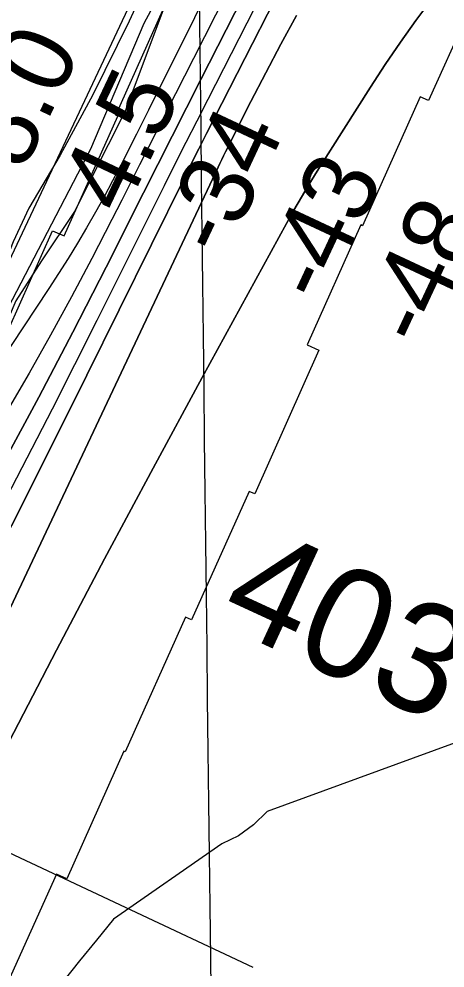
# Model space of a CAD drawing. Extents: x 3683613 to 3738215, y 469626 to 495384.
# Drawn here: x 3703412 to 3703802, y 485960 to 486827 of the extents above; entities that cross this region are included whole.
import ezdxf

# ---------------------------------------------------------------- set-up
doc = ezdxf.new("R2010")
doc.units = 0
for name, color, linetype in [('V-GRID-MAJR', 7, 'Continuous'), ('V-RIVR-EDGE', 7, 'Continuous'), ('V-RIVR-RANG', 7, 'Continuous'), ('V-RRAP-FSHR', 7, 'Continuous'), ('V-RRAP-RVMT', 7, 'Continuous'), ('V-SITE-VEGE', 7, 'Continuous'), ('V-SURV-IDEN', 7, 'Continuous'), ('V-TOPO-DPTH', 7, 'Continuous'), ('V-TOPO-MAJR', 7, 'Continuous'), ('V-TOPO-MINR', 7, 'Continuous'), ('V-TOPO-WATR', 7, 'Continuous')]:
    doc.layers.add(name, color=color, linetype=linetype)

msp = doc.modelspace()

# ---------------------------------------------------------------- linework, layer by layer
at = {"layer": 'V-GRID-MAJR'}
msp.add_spline([(3703712.57, 475224.83), (3703642.09, 481281.84), (3703571.57, 487342.32), (3703501.04, 493402.81), (3703501, 493406.27)], degree=3, dxfattribs=at)
at = {"layer": 'V-RIVR-EDGE'}
msp.add_lwpolyline([(3703546.47, 486841.75), (3703509.6, 486742.79), (3703463.15, 486651.05), (3703433.02, 486606.1), (3703409.52, 486569.54), (3703390.2, 486524.57), (3703372.04, 486465.18), (3703347.85, 486393.2), (3703309.23, 486313.45), (3703276.02, 486235.49), (3703266.95, 486209.1), (3703228.37, 486141.96), (3703183.12, 486053.22), (3703137.34, 485990.9), (3703077.02, 485875.19), (3703058.9, 485829.61), (3703017.27, 485746.86), (3702990.71, 485686.3), (3702894.88, 485534.05), (3702856.85, 485446.5), (3702820.64, 485371.55), (3702784.98, 485274.38)], dxfattribs=at)
at = {"layer": 'V-RIVR-RANG'}
msp.add_line((3703010.49, 486250.29), (3703625.94, 485961.12), dxfattribs=at)
at = {"layer": 'V-RRAP-FSHR'}
msp.add_lwpolyline([(3704536.62, 488644.97), (3704333.73, 488313.59), (3704136.27, 488003.67), (3703813.56, 487473.68), (3703696.96, 487229.68), (3703210.06, 486196.5), (3702961.47, 485706.16), (3702721.71, 485188.19), (3702457.56, 484459.91), (3702243.4, 483934.48), (3702035.95, 483379.02), (3701912.27, 482939.03), (3701849.12, 482549.31), (3701843.16, 482335.41), (3701837.2, 482130.19), (3701792.52, 481878.72), (3701694.59, 481579.92), (3701501.35, 480450.97)], dxfattribs=at)
at = {"layer": 'V-RRAP-RVMT'}
for p, q in [((3703838.74, 486868.62), (3703786.67, 486752.49)), ((3703500.8, 486739.24), (3703553.62, 486857.04)), ((3703779.04, 486755.95), (3703726.23, 486638.16)), ((3703786.67, 486752.49), (3703779.04, 486755.95)), ((3703453.78, 486628.93), (3703502.81, 486738.32)), ((3703502.81, 486738.32), (3703500.8, 486739.24)), ((3703724.7, 486638.85), (3703675.65, 486529.5)), ((3703726.23, 486638.16), (3703724.7, 486638.85)), ((3703390.77, 486516.61), (3703443.21, 486633.62)), ((3703443.21, 486633.62), (3703453.78, 486628.93)), ((3703686.5, 486524.48), (3703627.81, 486393.29)), ((3703675.65, 486529.5), (3703686.5, 486524.48)), ((3703622.66, 486395.62), (3703570.1, 486278.41)), ((3703627.81, 486393.29), (3703622.66, 486395.62)), ((3703564.68, 486280.83), (3703509.46, 486157.73)), ((3703570.1, 486278.41), (3703564.68, 486280.83)), ((3703508.31, 486158.25), (3703456.11, 486041.86)), ((3703509.46, 486157.73), (3703508.31, 486158.25)), ((3703446.61, 486046.13), (3703399.76, 485941.96)), ((3703456.11, 486041.86), (3703446.61, 486046.13))]:
    msp.add_line(p, q, dxfattribs=at)
at = {"layer": 'V-SITE-VEGE'}
msp.add_lwpolyline([(3703552.31, 486910.49), (3703513.26, 486824.93), (3703479.94, 486757.63), (3703450.2, 486702.55), (3703421.59, 486654.21), (3703407.29, 486623.62), (3703391.34, 486583.56), (3703375.95, 486544.37), (3703349.04, 486471.22), (3703321.6, 486396.78), (3703286.76, 486308.32), (3703246.57, 486222.44), (3703217.83, 486167.53), (3703171.48, 486088.8), (3703122.47, 486008.02), (3703089.06, 485944.86)], dxfattribs=at)
at = {"layer": 'V-TOPO-DPTH'}
for points in [[(3703856.85, 487317.46), (3703578.56, 486771.7), (3703565.4, 486745.83), (3703552.27, 486719.96), (3703539.19, 486694.06), (3703526.13, 486668.14), (3703492.12, 486600.46), (3703461.66, 486540.91), (3703430.66, 486481.66), (3703398.84, 486422.84), (3703366.46, 486364.31), (3703346.22, 486328.32), (3703322.29, 486286.23), (3703298.1, 486244.29), (3703273.5, 486202.59), (3703248.64, 486161.04), (3703224.33, 486119.21), (3703201.02, 486076.86), (3703179.2, 486033.72), (3703158.37, 485990.05), (3703105.37, 485873.71)], [(3703105.37, 485873.71), (3703158.37, 485990.05), (3703179.2, 486033.72), (3703201.02, 486076.86), (3703224.33, 486119.21), (3703248.64, 486161.04), (3703273.5, 486202.59), (3703298.1, 486244.29), (3703322.29, 486286.23), (3703346.22, 486328.32), (3703366.46, 486364.31), (3703398.84, 486422.84), (3703430.66, 486481.66), (3703461.66, 486540.91), (3703492.12, 486600.46), (3703526.13, 486668.14), (3703539.19, 486694.06), (3703552.27, 486719.96), (3703565.4, 486745.83), (3703578.56, 486771.7), (3703856.85, 487317.46)], [(3703614.81, 486912.7), (3703530.74, 486743.6), (3703528.01, 486738.13), (3703525.27, 486732.65), (3703522.52, 486727.19), (3703519.76, 486721.73), (3703505.48, 486693.55), (3703497.98, 486679.06), (3703490.29, 486664.68), (3703482.33, 486650.44), (3703474.19, 486636.3), (3703465.81, 486622.31), (3703457.28, 486608.4), (3703448.53, 486594.63), (3703439.64, 486580.96), (3703371.2, 486477.6), (3703329.52, 486411.46), (3703289.89, 486344.16), (3703253.33, 486275.15), (3703218.83, 486204.99), (3703086.56, 485919.98)], [(3702741.83, 484896.8), (3703098.91, 485772.78), (3703103.22, 485783.13), (3703107.61, 485793.43), (3703112.16, 485803.67), (3703116.8, 485813.86), (3703121.6, 485823.98), (3703126.52, 485834.05), (3703131.6, 485844.02), (3703136.8, 485853.95), (3703263.84, 486091.61), (3703317.69, 486193.54), (3703370.88, 486295.81), (3703423.07, 486398.6), (3703474.59, 486501.73), (3703562.91, 486680.68), (3703569.8, 486694.58), (3703576.74, 486708.45), (3703583.72, 486722.31), (3703590.75, 486736.14), (3703674.46, 486900.18)], [(3703674.46, 486900.18), (3703590.75, 486736.14), (3703583.72, 486722.31), (3703576.74, 486708.45), (3703569.8, 486694.58), (3703562.91, 486680.68), (3703474.59, 486501.73), (3703423.07, 486398.6), (3703370.88, 486295.81), (3703317.69, 486193.54), (3703263.84, 486091.61), (3703136.8, 485853.95), (3703131.6, 485844.02), (3703126.52, 485834.05), (3703121.6, 485823.98), (3703116.8, 485813.86), (3703112.16, 485803.67), (3703107.61, 485793.43), (3703103.22, 485783.13), (3703098.91, 485772.78), (3702741.83, 484896.8)], [(3703789.65, 486845.31), (3703775.07, 486825.62), (3703760.83, 486805.68), (3703747.1, 486785.39), (3703733.71, 486764.86), (3703684.96, 486688), (3703677.64, 486676.21), (3703670.48, 486664.33), (3703663.55, 486652.31), (3703656.77, 486640.2), (3703579.84, 486499.52), (3703535.02, 486416.84), (3703490.6, 486333.94), (3703446.79, 486250.72), (3703403.38, 486167.29), (3703214.56, 485801.11), (3702976.21, 485299.34)], [(3702976.21, 485299.34), (3703214.56, 485801.11), (3703403.38, 486167.29), (3703446.79, 486250.72), (3703490.6, 486333.94), (3703535.02, 486416.84), (3703579.84, 486499.52), (3703656.77, 486640.2), (3703663.55, 486652.31), (3703670.48, 486664.33), (3703677.64, 486676.21), (3703684.96, 486688), (3703733.71, 486764.86), (3703747.1, 486785.39), (3703760.83, 486805.68), (3703775.07, 486825.62), (3703789.65, 486845.31)], [(3702909.34, 485230.67), (3702951.11, 485329.32), (3702993.77, 485427.56), (3703037.8, 485525.2), (3703082.74, 485622.44), (3703155.51, 485777.09), (3703164.81, 485796.67), (3703174.19, 485816.2), (3703183.71, 485835.67), (3703193.33, 485855.09), (3703237.24, 485943.07), (3703268.68, 486006.54), (3703299.83, 486070.16), (3703330.58, 486133.97), (3703361.05, 486197.91), (3703594.32, 486691.56), (3703596, 486695.09), (3703597.7, 486698.6), (3703599.42, 486702.1), (3703601.16, 486705.6), (3703624.27, 486751.59), (3703637.83, 486777.95), (3703651.71, 486804.12), (3703666.08, 486830.03)], [(3702909.34, 485230.67), (3702951.11, 485329.32), (3702993.77, 485427.56), (3703037.8, 485525.2), (3703082.74, 485622.44), (3703155.51, 485777.09), (3703164.81, 485796.67), (3703174.19, 485816.2), (3703183.71, 485835.67), (3703193.33, 485855.09), (3703237.24, 485943.07), (3703268.68, 486006.54), (3703299.83, 486070.16), (3703330.58, 486133.97), (3703361.05, 486197.91), (3703594.32, 486691.56), (3703596, 486695.09), (3703597.7, 486698.6), (3703599.42, 486702.1), (3703601.16, 486705.6), (3703624.27, 486751.59), (3703637.83, 486777.95), (3703651.71, 486804.12), (3703666.08, 486830.03)]]:
    msp.add_lwpolyline(points, dxfattribs=at)
at = {"layer": 'V-TOPO-MAJR'}
msp.add_lwpolyline([(3704328.68, 486354.88), (3703639.21, 486103.2), (3703626.71, 486091.14), (3703613.05, 486081.03), (3703597.66, 486073.84), (3703498.88, 486004.84), (3703483.3, 485985.89), (3703467.87, 485966.83), (3703452.53, 485947.68), (3703308.21, 485766.04), (3703145.43, 485472.25), (3703103.89, 485398), (3703061.93, 485323.97), (3703019.36, 485250.3)], dxfattribs=at)
at = {"layer": 'V-TOPO-MINR'}
for points in [[(3703997.01, 487628.22), (3703571.9, 486790.87), (3703555.49, 486758.52), (3703539.08, 486726.16), (3703522.68, 486693.8), (3703506.29, 486661.43), (3703497.38, 486643.82), (3703479.1, 486608.4), (3703460.45, 486573.19), (3703441.23, 486538.28), (3703421.63, 486503.57), (3703401.54, 486469.15), (3703381.17, 486434.89), (3703360.37, 486400.9), (3703339.28, 486367.07), (3703311.76, 486323.53), (3703277.84, 486267.44), (3703245.46, 486210.51), (3703215.38, 486152.34), (3703186.83, 486093.34), (3703096.2, 485896.15)], [(3703856.85, 487317.46), (3703578.56, 486771.7), (3703565.4, 486745.83), (3703552.27, 486719.96), (3703539.19, 486694.06), (3703526.13, 486668.14), (3703492.12, 486600.46), (3703461.66, 486540.91), (3703430.66, 486481.66), (3703398.84, 486422.84), (3703366.46, 486364.31), (3703346.22, 486328.32), (3703322.29, 486286.23), (3703298.1, 486244.29), (3703273.5, 486202.59), (3703248.64, 486161.04), (3703224.33, 486119.21), (3703201.02, 486076.86), (3703179.2, 486033.72), (3703158.37, 485990.05), (3703105.37, 485873.71)], [(3702207.66, 483631.37), (3702343.32, 484037.45), (3702416.99, 484250.08), (3702636.48, 484814.19), (3702726.49, 485053.18), (3702851.15, 485383), (3703029.27, 485820.51), (3703231.19, 486258.3), (3703394.38, 486548.11), (3703478.18, 486708.51), (3703526.81, 486823.29), (3703790.03, 487309.39)], [(3703734.09, 487045.58), (3703584.85, 486753.4), (3703574.84, 486733.73), (3703564.86, 486714.04), (3703554.94, 486694.32), (3703545.06, 486674.58), (3703483.72, 486551.63), (3703442.72, 486470.65), (3703401.09, 486390), (3703358.51, 486309.85), (3703315.29, 486230.04), (3703229.6, 486074), (3703217.49, 486052.14), (3703205.29, 486030.34), (3703192.93, 486008.62), (3703180.47, 485986.96), (3703168.27, 485965.17), (3703156.52, 485943.15)], [(3703674.46, 486900.18), (3703590.75, 486736.14), (3703583.72, 486722.31), (3703576.74, 486708.45), (3703569.8, 486694.58), (3703562.91, 486680.68), (3703474.59, 486501.73), (3703423.07, 486398.6), (3703370.88, 486295.81), (3703317.69, 486193.54), (3703263.84, 486091.61), (3703136.8, 485853.95), (3703131.6, 485844.02), (3703126.52, 485834.05), (3703121.6, 485823.98), (3703116.8, 485813.86), (3703112.16, 485803.67), (3703107.61, 485793.43), (3703103.22, 485783.13), (3703098.91, 485772.78), (3702741.83, 484896.8)], [(3703789.65, 486845.31), (3703775.07, 486825.62), (3703760.83, 486805.68), (3703747.1, 486785.39), (3703733.71, 486764.86), (3703684.96, 486688), (3703677.64, 486676.21), (3703670.48, 486664.33), (3703663.55, 486652.31), (3703656.77, 486640.2), (3703579.84, 486499.52), (3703535.02, 486416.84), (3703490.6, 486333.94), (3703446.79, 486250.72), (3703403.38, 486167.29), (3703214.56, 485801.11), (3702976.21, 485299.34)], [(3703666.08, 486830.03), (3703651.71, 486804.12), (3703637.83, 486777.95), (3703624.27, 486751.59), (3703601.16, 486705.6), (3703599.42, 486702.1), (3703597.7, 486698.6), (3703596, 486695.09), (3703594.32, 486691.56), (3703361.05, 486197.91), (3703330.58, 486133.97), (3703299.83, 486070.16), (3703268.68, 486006.54), (3703237.24, 485943.07), (3703193.33, 485855.09), (3703183.71, 485835.67), (3703174.19, 485816.2), (3703164.81, 485796.67), (3703155.51, 485777.09), (3703082.74, 485622.44), (3703037.8, 485525.2), (3702993.77, 485427.56), (3702951.11, 485329.32), (3702909.34, 485230.67)]]:
    msp.add_lwpolyline(points, dxfattribs=at)
at = {"layer": 'V-TOPO-WATR'}
msp.add_lwpolyline([(3703614.81, 486912.7), (3703530.74, 486743.6), (3703528.01, 486738.13), (3703525.27, 486732.65), (3703522.52, 486727.19), (3703519.76, 486721.73), (3703505.48, 486693.55), (3703497.98, 486679.06), (3703490.29, 486664.68), (3703482.33, 486650.44), (3703474.19, 486636.3), (3703465.81, 486622.31), (3703457.28, 486608.4), (3703448.53, 486594.63), (3703439.64, 486580.96), (3703371.2, 486477.6), (3703329.52, 486411.46), (3703289.89, 486344.16), (3703253.33, 486275.15), (3703218.83, 486204.99), (3703086.56, 485919.98)], dxfattribs=at)

# ---------------------------------------------------------------- texts
at = {"layer": 'V-RIVR-RANG'}
for s, rotation, p in [('8.0', 64.67833, (3703416.22, 486686.2)), ('4.5', 64.67833, (3703507.95, 486646.27)), ('-34', 64.95833, (3703600.46, 486607.03)), ('-43', 64.95833, (3703691.06, 486564.72)), ('-48', 64.95833, (3703782.68, 486524.56))]:
    msp.add_text(s, height=67, rotation=rotation, dxfattribs=at).set_placement(p)
at = {"layer": 'V-SURV-IDEN'}
msp.add_text('403+44.6', height=100, rotation=335.2325, dxfattribs=at).set_placement((3703591.9, 486276.2))

doc.saveas('drawing.dxf')
